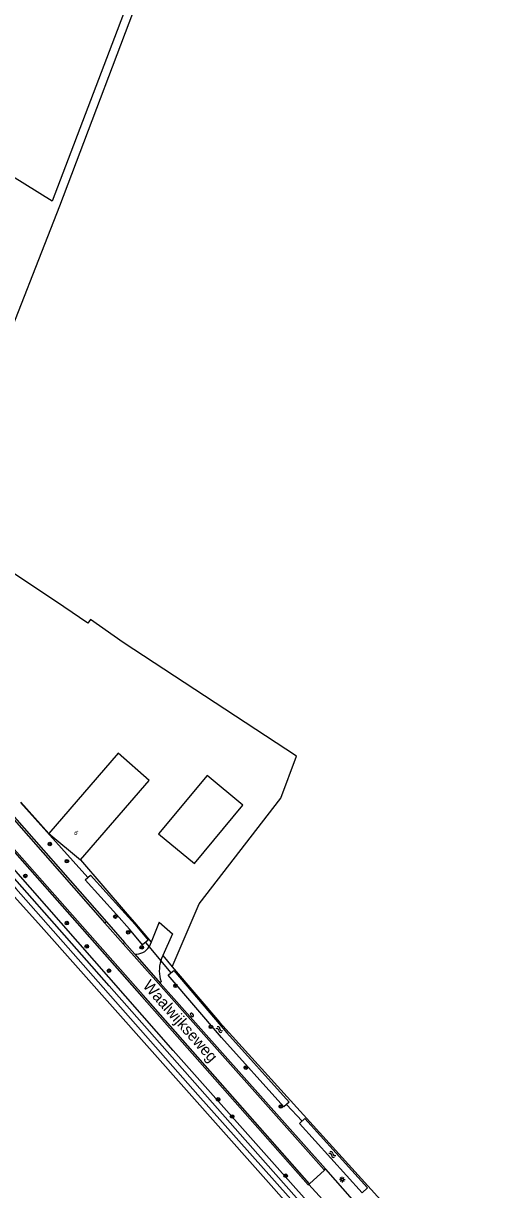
# Model space of a CAD drawing. Extents: x 136000 to 141000, y 400494 to 402006.
# Drawn here: x 136761.2 to 136868.4, y 401183.4 to 401442.6 of the extents above; entities that cross this region are included whole.
import ezdxf

# ---------------------------------------------------------------- set-up
doc = ezdxf.new("R2010")
doc.units = 0
for name, color, linetype in [('gg-afsc-draadraster', 7, 'Continuous'), ('gg-afsc-erfafscheiding', 7, 'Continuous'), ('gg-afsc-hekwerk', 7, 'Continuous'), ('gg-afsc-lijn draadraster', 7, 'Continuous'), ('gg-anno-huisnummerreeks BGT', 7, 'Continuous'), ('gg-anno-openbare ruimte label', 7, 'Continuous'), ('gg-bbg-gedigitaliseerde bebouwing', 7, 'Continuous'), ('gg-bbg-gedigitaliseerde bijgebouw', 7, 'Continuous'), ('gg-bbg-hoofdgebouw', 7, 'Continuous'), ('gg-knt-bronhoudergrens', 7, 'Continuous'), ('gg-knt-verharding', 7, 'Continuous'), ('gg-kntw-bovenkant insteek waterloop', 7, 'Continuous'), ('gg-kntw-waterlijn', 7, 'Continuous'), ('gg-kwrk-duiker nz buis', 7, 'Continuous'), ('gt-grn-groengrens', 7, 'Continuous'), ('gt-symb-boom', 7, 'Continuous'), ('gt-symb-brandkraan', 7, 'Continuous'), ('gt-symb-lichtmast', 7, 'Continuous'), ('gt-symb-watersymbool', 7, 'Continuous')]:
    doc.layers.add(name, color=color, linetype=linetype)

# ---------------------------------------------------------------- blocks, each defined once
blk = doc.blocks.new('gt0-WA')
at = {"layer": 'gt-symb-watersymbool'}
for centre, start, end in [((-0.32, 0.02), 28.0725, 151.9275), ((0.43, 0.42), 208.0725, 331.9275), ((-0.32, -0.43), 28.0725, 151.9275), ((0.43, -0.03), 208.0725, 331.9275)]:
    blk.add_arc(centre, 0.425, start, end, dxfattribs=at)
blk = doc.blocks.new('gt0-LMAST')
at = {"layer": 'gt-symb-lichtmast'}
for p, q in [((-0.18, 0.17), (-0.45, 0.44)), ((-0.01, 0.25), (-0.01, 0.62)), ((0.17, 0.17), (0.44, 0.44)), ((-0.26, 0), (-0.63, 0)), ((-0.18, -0.18), (-0.45, -0.45)), ((-0.01, -0.25), (-0.01, -0.63)), ((0.44, -0.45), (0.17, -0.18)), ((0.24, 0), (0.62, 0))]:
    blk.add_line(p, q, dxfattribs=at)
blk.add_circle((-0.01, 0), 0.25, dxfattribs=at)
blk = doc.blocks.new('gt0-BOOM')
at = {"layer": 'gt-symb-boom'}
for radius in [0.4, 0.2]:
    blk.add_circle((0, 0), radius, dxfattribs=at)
blk = doc.blocks.new('gt0-BR')
at = {"layer": 'gt-symb-brandkraan'}
for centre, radius, start, end in [((-0.24, 0), 0.206, 107.5669, 252.4331), ((0.6, -2.66), 3, 106.892, 107.5669), ((0, -0.69), 0.938, 73.108, 106.892), ((-0.6, -2.66), 3, 72.4331, 73.108), ((0.24, 0), 0.206, 287.567, 72.4331), ((0.6, 2.66), 3, 252.4331, 253.108), ((0, 0.69), 0.938, 253.108, 286.8921), ((-0.6, 2.66), 3, 286.8921, 287.567)]:
    blk.add_arc(centre, radius, start, end, dxfattribs=at)

msp = doc.modelspace()

# ---------------------------------------------------------------- linework, layer by layer
at = {"layer": 'gg-afsc-draadraster'}
for p, q in [((136767.56, 401403.03), (136729.36, 401426.68)), ((136770.14, 401312.92), (136741.77, 401331.86))]:
    msp.add_line(p, q, dxfattribs=at)
for points in [[(136769.24, 401401.99), (136789.2, 401454.68), (136808.57, 401507.69)], [(136821.92, 401279.75), (136783.38, 401304.98), (136776.07, 401310.15), (136775.48, 401309.32), (136770.14, 401312.92)]]:
    msp.add_lwpolyline(points, dxfattribs=at)
at = {"layer": 'gg-afsc-erfafscheiding'}
for p, q in [((136773.88, 401256.73), (136783.82, 401245.14)), ((136783.82, 401245.14), (136785.84, 401242.79)), ((136785.84, 401242.79), (136789.56, 401238.46)), ((136792.14, 401235.45), (136794.26, 401232.98))]:
    msp.add_line(p, q, dxfattribs=at)
at = {"layer": 'gg-afsc-hekwerk'}
msp.add_line((136791.34, 401242.84), (136794.34, 401240.31), dxfattribs=at)
at = {"layer": 'gg-afsc-lijn draadraster'}
for p, q in [((136767.56, 401403.03), (136729.36, 401426.68)), ((136770.14, 401312.92), (136741.77, 401331.86))]:
    msp.add_line(p, q, dxfattribs=at)
for points in [[(136769.24, 401401.99), (136789.2, 401454.68), (136808.57, 401507.69)], [(136821.92, 401279.75), (136783.38, 401304.98), (136776.07, 401310.15), (136775.48, 401309.32), (136770.14, 401312.92)]]:
    msp.add_lwpolyline(points, dxfattribs=at)
at = {"layer": 'gg-bbg-gedigitaliseerde bebouwing'}
msp.add_lwpolyline([(136773.88, 401256.73), (136789.15, 401274.37), (136782.26, 401280.41), (136766.81, 401262.58)], dxfattribs=at)
at = {"layer": 'gg-bbg-gedigitaliseerde bijgebouw'}
msp.add_lwpolyline([(136791.21, 401262.52), (136799.2, 401255.87), (136809.99, 401268.83), (136802.01, 401275.48), (136791.21, 401262.52)], dxfattribs=at)
at = {"layer": 'gg-bbg-hoofdgebouw'}
msp.add_line((136766.81, 401262.58), (136773.88, 401256.73), dxfattribs=at)
at = {"layer": 'gg-knt-bronhoudergrens'}
msp.add_line((136741.77, 401331.86), (136769.24, 401401.99), dxfattribs=at)
for points in [[(136786.73, 401510.75), (136790.24, 401517.15), (136807.62, 401508.16), (136767.56, 401403.03)], [(136794.26, 401232.98), (136800.23, 401246.91), (136818.39, 401270.4), (136821.92, 401279.75)], [(136794.26, 401232.98), (136804.8, 401220.68), (136840.64, 401181.07)]]:
    msp.add_lwpolyline(points, dxfattribs=at)
at = {"layer": 'gg-knt-verharding'}
for p, q in [((136747.92, 401278.24), (136779.3, 401242.67)), ((136748.24, 401278.57), (136779.61, 401242.94)), ((136779.61, 401242.94), (136779.3, 401242.67)), ((136779.3, 401242.67), (136783.37, 401238.05)), ((136779.61, 401242.94), (136783.68, 401238.32)), ((136791.34, 401242.84), (136789.56, 401238.46)), ((136794.34, 401240.31), (136792.14, 401235.45)), ((136783.68, 401238.32), (136783.37, 401238.05)), ((136783.68, 401238.32), (136785.93, 401235.74)), ((136789.56, 401238.46), (136789.12, 401237.38)), ((136785.93, 401235.74), (136791.61, 401229.35)), ((136791.76, 401229.68), (136791.61, 401229.35)), ((136824.78, 401184.75), (136828.11, 401187.78)), ((136828.07, 401187.83), (136828.11, 401187.78)), ((136824.64, 401184.62), (136824.78, 401184.75))]:
    msp.add_line(p, q, dxfattribs=at)
for points in [[(136824.78, 401184.75), (136787.82, 401226.63), (136745.05, 401274.93), (136739.49, 401280.98), (136733.9, 401286.99)], [(136744.79, 401274.66), (136787.49, 401226.38), (136824.5, 401184.49), (136824.64, 401184.62)], [(136828.07, 401187.83), (136791.18, 401229.25), (136783.37, 401238.05)], [(136792.14, 401235.45), (136792.06, 401235.28), (136791.86, 401234.8), (136791.7, 401234.3)], [(136791.61, 401229.35), (136828.36, 401188.09), (136828.07, 401187.83)], [(136834.37, 401181.29), (136828.39, 401188.03), (136828.11, 401187.78)], [(136824.64, 401184.62), (136830.67, 401177.89), (136830.8, 401178.01)]]:
    msp.add_lwpolyline(points, dxfattribs=at)
for centre, radius, start, end in [((136786.06, 401239.4), 3.66, 267.9383, 326.5784), ((136799.16, 401232.09), 7.78, 163.4686, 198.0665)]:
    msp.add_arc(centre, radius, start, end, dxfattribs=at)
at = {"layer": 'gg-kntw-bovenkant insteek waterloop'}
for p, q in [((136781.89, 401244.56), (136774.89, 401252.24)), ((136781.89, 401244.56), (136784.77, 401241.3)), ((136785.99, 401242.34), (136783.07, 401245.63)), ((136793.38, 401231.06), (136793.98, 401231.58)), ((136793.98, 401231.58), (136794.59, 401232.1))]:
    msp.add_line(p, q, dxfattribs=at)
for points in [[(136850.28, 401151.62), (136794.48, 401214.39), (136741.4, 401274.72)], [(136867.03, 401127.7), (136845.6, 401151.34), (136765.15, 401241.93), (136737.99, 401271.94)], [(136774.89, 401252.24), (136776.07, 401253.32), (136783.07, 401245.63)], [(136785.99, 401242.34), (136788.9, 401238.89), (136787.68, 401237.86), (136784.77, 401241.3)], [(136794.59, 401232.1), (136806.42, 401218.29), (136820.28, 401202.9), (136819.09, 401201.83), (136805.22, 401217.23), (136793.38, 401231.06)], [(136822.57, 401198.15), (136823.76, 401199.22), (136837.69, 401183.82), (136836.5, 401182.74), (136822.57, 401198.15)]]:
    msp.add_lwpolyline(points, dxfattribs=at)
at = {"layer": 'gg-kntw-waterlijn'}
msp.add_lwpolyline([(136721.42, 401291.45), (136727.8, 401285.66), (136735.26, 401277.85), (136759.51, 401250.36), (136799.92, 401204.54), (136843.74, 401155.4), (136856.44, 401141.14), (136862.4, 401135.16), (136867.79, 401129.75), (136868.4, 401130.35), (136858.15, 401140.64), (136850.41, 401149.38), (136840.2, 401160.94), (136813.31, 401191.34), (136780.24, 401228.74), (136748.7, 401264.41), (136729.46, 401286.18), (136722.37, 401292.53), (136721.42, 401291.45)], dxfattribs=at)
at = {"layer": 'gg-kwrk-duiker nz buis'}
for p, q in [((136760.52, 401269.43), (136775.48, 401252.78)), ((136788.29, 401238.37), (136793.98, 401231.58)), ((136819.68, 401202.37), (136823.17, 401198.68))]:
    msp.add_line(p, q, dxfattribs=at)
at = {"layer": 'gt-grn-groengrens'}
msp.add_line((136766.81, 401262.58), (136760.62, 401269.53), dxfattribs=at)

# ---------------------------------------------------------------- block references
at = {"layer": 'gt-symb-boom'}
for p in [(136767.05, 401260.23), (136770.84, 401256.42), (136761.6, 401253.15), (136781.61, 401244.12), (136770.82, 401242.67), (136784.47, 401240.64), (136775.25, 401237.48), (136787.48, 401237.27), (136780.2, 401232.07), (136794.99, 401228.74), (136802.85, 401219.62), (136810.64, 401210.56), (136804.45, 401203.49), (136807.57, 401199.7), (136818.42, 401201.91), (136819.48, 401186.54)]:
    msp.add_blockref('gt0-BOOM', p, dxfattribs=at)
at = {"layer": 'gt-symb-brandkraan', "rotation": 131.99999127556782}
msp.add_blockref('gt0-BR', (136798.64, 401222.26), dxfattribs=at)
at = {"layer": 'gt-symb-lichtmast'}
msp.add_blockref('gt0-LMAST', (136832.06, 401185.67), dxfattribs=at)
at = {"layer": 'gt-symb-watersymbool'}
for p, rotation in [((136804.7, 401219.04), -31.003067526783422), ((136829.8, 401191.28), -31.003067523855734)]:
    msp.add_blockref('gt0-WA', p, dxfattribs=dict(at, rotation=rotation))

# ---------------------------------------------------------------- texts
at = {"layer": 'gg-anno-huisnummerreeks BGT'}
msp.add_text('6', height=1, rotation=320.4, dxfattribs=at).set_placement((136772.29, 401262.58))
at = {"layer": 'gg-anno-openbare ruimte label'}
msp.add_text('Waalwijkseweg', height=2.5, rotation=311.6, dxfattribs=at).set_placement((136787.57, 401228.64))

doc.saveas('drawing.dxf')
